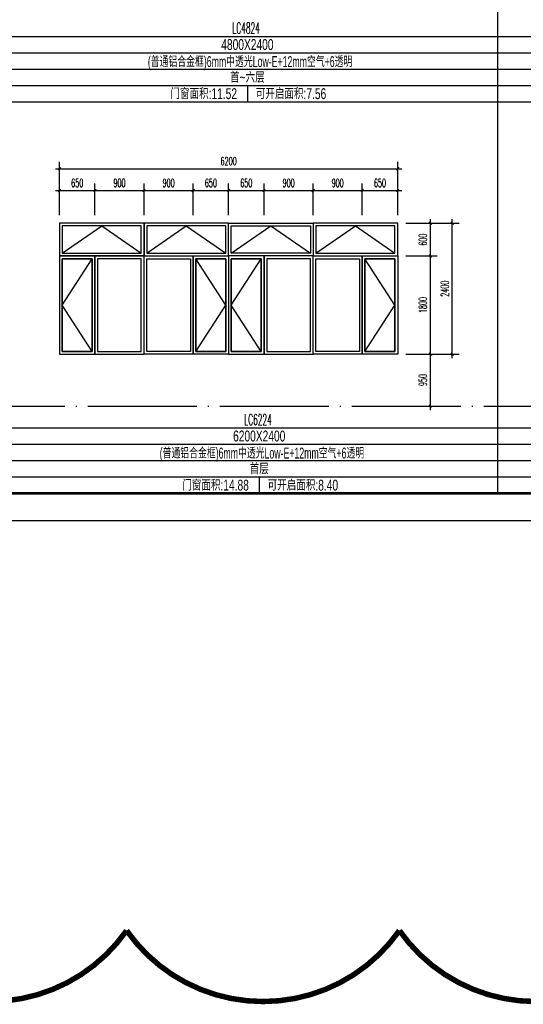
# Model space of a CAD drawing. Extents: x 1779708 to 7299578, y -1121471 to 88434.
# Tile 802 of 1056: x 6622236 to 6631467, y -1057255 to -1039209. Entities that reach past the tile are written whole.
import ezdxf
from ezdxf.enums import TextEntityAlignment as Align

# ---------------------------------------------------------------- set-up
doc = ezdxf.new("R2010")
doc.units = 0
doc.header["$LTSCALE"] = 1000
doc.header["$MEASUREMENT"] = 0
doc.linetypes.add('DOTE', pattern=[2.42, 2, -0.2, 0.02, -0.2])
doc.layers.get('0').update_dxf_attribs({"linetype": 'CONTINUOUS'})
doc.layers.get('Defpoints').update_dxf_attribs({"linetype": 'CONTINUOUS'})
for name, color, linetype in [('DOTE', 1, 'DOTE'), ('NONE', 7, 'CONTINUOUS'), ('PUB_DIM', 3, 'CONTINUOUS'), ('PUB_TAB', 7, 'CONTINUOUS'), ('PUB_TEXT', 7, 'CONTINUOUS'), ('PUB_TITLE', 4, 'CONTINUOUS'), ('WINDOW', 2, 'CONTINUOUS'), ('修改', 6, 'CONTINUOUS'), ('可见线', 6, 'CONTINUOUS'), ('立面细线', 114, 'CONTINUOUS')]:
    doc.layers.add(name, color=color, linetype=linetype)
doc.styles.add('_TCH_DIM_T3', font='SIMPLEX.shx', dxfattribs={"width": 0.494118, "bigfont": 'GBCBIG.shx'})
doc.styles.add('dim_font', font='SIMPLEX.shx', dxfattribs={"width": 0.8})
doc.styles.add('华正字体', font='huazheng.shx', dxfattribs={"width": 0.7, "bigfont": 'hztxt.shx'})
doc.dimstyles.new('_TCH_ARCH&&50', dxfattribs={"dimtxt": 148.75, "dimasz": 50, "dimexe": 125, "dimexo": 150, "dimgap": 63.125, "dimtad": 1, "dimdec": 0, "dimzin": 0, "dimdsep": 46, "dimtxsty": '_TCH_DIM_T3', "dimblk": 'ARCHTICK', "dimcen": 0.09, "dimdle": 75, "dimclrt": 7, "dimazin": 2, "dimtfac": 1, "dimtdec": 0, "dimtix": 1, "dimtmove": 2, "dimatfit": 3, "dimfxl": 250, "dimtolj": 1, "dimtzin": 0, "dimarcsym": 0})

# ---------------------------------------------------------------- blocks, each defined once
blk = doc.blocks.new('A$C3D8761CE')
at = {"layer": 'PUB_TITLE'}
blk.add_lwpolyline([(0, 0), (84100, 0), (84100, 59400), (0, 59400)], close=True, dxfattribs=at)
at = {"layer": 'PUB_TITLE', "const_width": 100}
blk.add_lwpolyline([(2500, 1000), (83100, 1000), (83100, 58400), (2500, 58400)], close=True, dxfattribs=at)
blk = doc.blocks.new('_ArchTick')
at = {"color": 0, "linetype": 'ByBlock', "const_width": 0.4}
blk.add_lwpolyline([(-0.5, -0.5), (0.5, 0.5)], dxfattribs=at)
blk = doc.blocks.new('*D4134')
at = {"layer": 'Defpoints', "color": 0, "transparency": 16777216}
for p in [(6629165, -1042940), (6629765, -1042940), (6629165, -1043540)]:
    blk.add_point(p, dxfattribs=at)
at = {"layer": 'PUB_DIM', "color": 0, "lineweight": -2, "transparency": 16777216}
for p, q in [((6629765, -1043615), (6629765, -1042865)), ((6629315, -1042940), (6629890, -1042940)), ((6629315, -1043540), (6629890, -1043540))]:
    blk.add_line(p, q, dxfattribs=at)
at = {"layer": 'PUB_DIM', "color": 0, "lineweight": -2, "transparency": 16777216, "xscale": 50, "yscale": 50, "zscale": 50}
for p, rotation in [((6629765, -1042940), 90), ((6629765, -1043540), 270)]:
    blk.add_blockref('_ArchTick', p, dxfattribs=dict(at, rotation=rotation))
at = {"layer": 'PUB_DIM', "color": 7, "transparency": 16777216, "insert": (6629627, -1043240), "char_height": 148.8, "attachment_point": 5, "rotation": 90, "style": '_TCH_DIM_T3'}
blk.add_mtext('\\A1;600', dxfattribs=at)
blk = doc.blocks.new('*D4135')
at = {"layer": 'Defpoints', "color": 0, "transparency": 16777216}
for p in [(6629165, -1043540), (6629765, -1043540), (6629165, -1045340)]:
    blk.add_point(p, dxfattribs=at)
at = {"layer": 'PUB_DIM', "color": 0, "lineweight": -2, "transparency": 16777216}
for p, q in [((6629315, -1043540), (6629890, -1043540)), ((6629765, -1045415), (6629765, -1043465)), ((6629315, -1045340), (6629890, -1045340))]:
    blk.add_line(p, q, dxfattribs=at)
at = {"layer": 'PUB_DIM', "color": 0, "lineweight": -2, "transparency": 16777216, "xscale": 50, "yscale": 50, "zscale": 50}
for p, rotation in [((6629765, -1043540), 90), ((6629765, -1045340), 270)]:
    blk.add_blockref('_ArchTick', p, dxfattribs=dict(at, rotation=rotation))
at = {"layer": 'PUB_DIM', "color": 7, "transparency": 16777216, "insert": (6629627, -1044440), "char_height": 148.8, "attachment_point": 5, "rotation": 90, "style": '_TCH_DIM_T3'}
blk.add_mtext('\\A1;1800', dxfattribs=at)
blk = doc.blocks.new('*D4136')
at = {"layer": 'Defpoints', "color": 0, "transparency": 16777216}
for p in [(6629165, -1045340), (6629765, -1045340), (6629165, -1046290)]:
    blk.add_point(p, dxfattribs=at)
at = {"layer": 'PUB_DIM', "color": 0, "lineweight": -2, "transparency": 16777216}
for p, q in [((6629315, -1045340), (6629890, -1045340)), ((6629765, -1046365), (6629765, -1045265)), ((6629315, -1046290), (6629890, -1046290))]:
    blk.add_line(p, q, dxfattribs=at)
at = {"layer": 'PUB_DIM', "color": 0, "lineweight": -2, "transparency": 16777216, "xscale": 50, "yscale": 50, "zscale": 50}
for p, rotation in [((6629765, -1045340), 90), ((6629765, -1046290), 270)]:
    blk.add_blockref('_ArchTick', p, dxfattribs=dict(at, rotation=rotation))
at = {"layer": 'PUB_DIM', "color": 7, "transparency": 16777216, "insert": (6629627, -1045815), "char_height": 148.8, "attachment_point": 5, "rotation": 90, "style": '_TCH_DIM_T3'}
blk.add_mtext('\\A1;950', dxfattribs=at)
blk = doc.blocks.new('*D4137')
at = {"layer": 'Defpoints', "color": 0, "transparency": 16777216}
for p in [(6623615, -1042339), (6622965, -1042940), (6623615, -1042940)]:
    blk.add_point(p, dxfattribs=at)
at = {"layer": 'PUB_DIM', "color": 0, "lineweight": -2, "transparency": 16777216}
for p, q in [((6622890, -1042339), (6623690, -1042339)), ((6622965, -1042790), (6622965, -1042214)), ((6623615, -1042790), (6623615, -1042214))]:
    blk.add_line(p, q, dxfattribs=at)
at = {"layer": 'PUB_DIM', "color": 0, "lineweight": -2, "transparency": 16777216, "xscale": 50, "yscale": 50, "zscale": 50, "rotation": 180}
blk.add_blockref('_ArchTick', (6622965, -1042339), dxfattribs=at)
at = {"layer": 'PUB_DIM', "color": 0, "lineweight": -2, "transparency": 16777216, "xscale": 50, "yscale": 50, "zscale": 50}
blk.add_blockref('_ArchTick', (6623615, -1042339), dxfattribs=at)
at = {"layer": 'PUB_DIM', "color": 7, "transparency": 16777216, "insert": (6623290, -1042202), "char_height": 148.8, "attachment_point": 5, "style": '_TCH_DIM_T3'}
blk.add_mtext('\\A1;650', dxfattribs=at)
blk = doc.blocks.new('*D4138')
at = {"layer": 'Defpoints', "color": 0, "transparency": 16777216}
for p in [(6624515, -1042339), (6623615, -1042940), (6624515, -1042940)]:
    blk.add_point(p, dxfattribs=at)
at = {"layer": 'PUB_DIM', "color": 0, "lineweight": -2, "transparency": 16777216}
for p, q in [((6623540, -1042339), (6624590, -1042339)), ((6623615, -1042790), (6623615, -1042214)), ((6624515, -1042790), (6624515, -1042214))]:
    blk.add_line(p, q, dxfattribs=at)
at = {"layer": 'PUB_DIM', "color": 0, "lineweight": -2, "transparency": 16777216, "xscale": 50, "yscale": 50, "zscale": 50, "rotation": 180}
blk.add_blockref('_ArchTick', (6623615, -1042339), dxfattribs=at)
at = {"layer": 'PUB_DIM', "color": 0, "lineweight": -2, "transparency": 16777216, "xscale": 50, "yscale": 50, "zscale": 50}
blk.add_blockref('_ArchTick', (6624515, -1042339), dxfattribs=at)
at = {"layer": 'PUB_DIM', "color": 7, "transparency": 16777216, "insert": (6624065, -1042202), "char_height": 148.8, "attachment_point": 5, "style": '_TCH_DIM_T3'}
blk.add_mtext('\\A1;900', dxfattribs=at)
blk = doc.blocks.new('*D4139')
at = {"layer": 'Defpoints', "color": 0, "transparency": 16777216}
for p in [(6625415, -1042339), (6624515, -1042940), (6625415, -1042940)]:
    blk.add_point(p, dxfattribs=at)
at = {"layer": 'PUB_DIM', "color": 0, "lineweight": -2, "transparency": 16777216}
for p, q in [((6624440, -1042339), (6625490, -1042339)), ((6624515, -1042790), (6624515, -1042214)), ((6625415, -1042790), (6625415, -1042214))]:
    blk.add_line(p, q, dxfattribs=at)
at = {"layer": 'PUB_DIM', "color": 0, "lineweight": -2, "transparency": 16777216, "xscale": 50, "yscale": 50, "zscale": 50, "rotation": 180}
blk.add_blockref('_ArchTick', (6624515, -1042339), dxfattribs=at)
at = {"layer": 'PUB_DIM', "color": 0, "lineweight": -2, "transparency": 16777216, "xscale": 50, "yscale": 50, "zscale": 50}
blk.add_blockref('_ArchTick', (6625415, -1042339), dxfattribs=at)
at = {"layer": 'PUB_DIM', "color": 7, "transparency": 16777216, "insert": (6624965, -1042202), "char_height": 148.8, "attachment_point": 5, "style": '_TCH_DIM_T3'}
blk.add_mtext('\\A1;900', dxfattribs=at)
blk = doc.blocks.new('*D4140')
at = {"layer": 'Defpoints', "color": 0, "transparency": 16777216}
for p in [(6626065, -1042339), (6625415, -1042940), (6626065, -1042940)]:
    blk.add_point(p, dxfattribs=at)
at = {"layer": 'PUB_DIM', "color": 0, "lineweight": -2, "transparency": 16777216}
for p, q in [((6625340, -1042339), (6626140, -1042339)), ((6625415, -1042790), (6625415, -1042214)), ((6626065, -1042790), (6626065, -1042214))]:
    blk.add_line(p, q, dxfattribs=at)
at = {"layer": 'PUB_DIM', "color": 0, "lineweight": -2, "transparency": 16777216, "xscale": 50, "yscale": 50, "zscale": 50, "rotation": 180}
blk.add_blockref('_ArchTick', (6625415, -1042339), dxfattribs=at)
at = {"layer": 'PUB_DIM', "color": 0, "lineweight": -2, "transparency": 16777216, "xscale": 50, "yscale": 50, "zscale": 50}
blk.add_blockref('_ArchTick', (6626065, -1042339), dxfattribs=at)
at = {"layer": 'PUB_DIM', "color": 7, "transparency": 16777216, "insert": (6625740, -1042202), "char_height": 148.8, "attachment_point": 5, "style": '_TCH_DIM_T3'}
blk.add_mtext('\\A1;650', dxfattribs=at)
blk = doc.blocks.new('*D4141')
at = {"layer": 'Defpoints', "color": 0, "transparency": 16777216}
for p in [(6626715, -1042339), (6626065, -1042940), (6626715, -1042940)]:
    blk.add_point(p, dxfattribs=at)
at = {"layer": 'PUB_DIM', "color": 0, "lineweight": -2, "transparency": 16777216}
for p, q in [((6625990, -1042339), (6626790, -1042339)), ((6626065, -1042790), (6626065, -1042214)), ((6626715, -1042790), (6626715, -1042214))]:
    blk.add_line(p, q, dxfattribs=at)
at = {"layer": 'PUB_DIM', "color": 0, "lineweight": -2, "transparency": 16777216, "xscale": 50, "yscale": 50, "zscale": 50, "rotation": 180}
blk.add_blockref('_ArchTick', (6626065, -1042339), dxfattribs=at)
at = {"layer": 'PUB_DIM', "color": 0, "lineweight": -2, "transparency": 16777216, "xscale": 50, "yscale": 50, "zscale": 50}
blk.add_blockref('_ArchTick', (6626715, -1042339), dxfattribs=at)
at = {"layer": 'PUB_DIM', "color": 7, "transparency": 16777216, "insert": (6626390, -1042202), "char_height": 148.8, "attachment_point": 5, "style": '_TCH_DIM_T3'}
blk.add_mtext('\\A1;650', dxfattribs=at)
blk = doc.blocks.new('*D4142')
at = {"layer": 'Defpoints', "color": 0, "transparency": 16777216}
for p in [(6627615, -1042339), (6626715, -1042940), (6627615, -1042940)]:
    blk.add_point(p, dxfattribs=at)
at = {"layer": 'PUB_DIM', "color": 0, "lineweight": -2, "transparency": 16777216}
for p, q in [((6626640, -1042339), (6627690, -1042339)), ((6626715, -1042790), (6626715, -1042214)), ((6627615, -1042790), (6627615, -1042214))]:
    blk.add_line(p, q, dxfattribs=at)
at = {"layer": 'PUB_DIM', "color": 0, "lineweight": -2, "transparency": 16777216, "xscale": 50, "yscale": 50, "zscale": 50, "rotation": 180}
blk.add_blockref('_ArchTick', (6626715, -1042339), dxfattribs=at)
at = {"layer": 'PUB_DIM', "color": 0, "lineweight": -2, "transparency": 16777216, "xscale": 50, "yscale": 50, "zscale": 50}
blk.add_blockref('_ArchTick', (6627615, -1042339), dxfattribs=at)
at = {"layer": 'PUB_DIM', "color": 7, "transparency": 16777216, "insert": (6627165, -1042202), "char_height": 148.8, "attachment_point": 5, "style": '_TCH_DIM_T3'}
blk.add_mtext('\\A1;900', dxfattribs=at)
blk = doc.blocks.new('*D4143')
at = {"layer": 'Defpoints', "color": 0, "transparency": 16777216}
for p in [(6628515, -1042339), (6627615, -1042940), (6628515, -1042940)]:
    blk.add_point(p, dxfattribs=at)
at = {"layer": 'PUB_DIM', "color": 0, "lineweight": -2, "transparency": 16777216}
for p, q in [((6627540, -1042339), (6628590, -1042339)), ((6627615, -1042790), (6627615, -1042214)), ((6628515, -1042790), (6628515, -1042214))]:
    blk.add_line(p, q, dxfattribs=at)
at = {"layer": 'PUB_DIM', "color": 0, "lineweight": -2, "transparency": 16777216, "xscale": 50, "yscale": 50, "zscale": 50, "rotation": 180}
blk.add_blockref('_ArchTick', (6627615, -1042339), dxfattribs=at)
at = {"layer": 'PUB_DIM', "color": 0, "lineweight": -2, "transparency": 16777216, "xscale": 50, "yscale": 50, "zscale": 50}
blk.add_blockref('_ArchTick', (6628515, -1042339), dxfattribs=at)
at = {"layer": 'PUB_DIM', "color": 7, "transparency": 16777216, "insert": (6628065, -1042202), "char_height": 148.8, "attachment_point": 5, "style": '_TCH_DIM_T3'}
blk.add_mtext('\\A1;900', dxfattribs=at)
blk = doc.blocks.new('*D4144')
at = {"layer": 'Defpoints', "color": 0, "transparency": 16777216}
for p in [(6629165, -1042339), (6628515, -1042940), (6629165, -1042940)]:
    blk.add_point(p, dxfattribs=at)
at = {"layer": 'PUB_DIM', "color": 0, "lineweight": -2, "transparency": 16777216}
for p, q in [((6628440, -1042339), (6629240, -1042339)), ((6628515, -1042790), (6628515, -1042214)), ((6629165, -1042790), (6629165, -1042214))]:
    blk.add_line(p, q, dxfattribs=at)
at = {"layer": 'PUB_DIM', "color": 0, "lineweight": -2, "transparency": 16777216, "xscale": 50, "yscale": 50, "zscale": 50, "rotation": 180}
blk.add_blockref('_ArchTick', (6628515, -1042339), dxfattribs=at)
at = {"layer": 'PUB_DIM', "color": 0, "lineweight": -2, "transparency": 16777216, "xscale": 50, "yscale": 50, "zscale": 50}
blk.add_blockref('_ArchTick', (6629165, -1042339), dxfattribs=at)
at = {"layer": 'PUB_DIM', "color": 7, "transparency": 16777216, "insert": (6628840, -1042202), "char_height": 148.8, "attachment_point": 5, "style": '_TCH_DIM_T3'}
blk.add_mtext('\\A1;650', dxfattribs=at)
blk = doc.blocks.new('*D4145')
at = {"layer": 'Defpoints', "color": 0, "transparency": 16777216}
for p in [(6629165, -1041940), (6622965, -1042790), (6629165, -1042790)]:
    blk.add_point(p, dxfattribs=at)
at = {"layer": 'PUB_DIM', "color": 0, "lineweight": -2, "transparency": 16777216}
for p, q in [((6622890, -1041940), (6629240, -1041940)), ((6622965, -1042640), (6622965, -1041815)), ((6629165, -1042640), (6629165, -1041815))]:
    blk.add_line(p, q, dxfattribs=at)
at = {"layer": 'PUB_DIM', "color": 0, "lineweight": -2, "transparency": 16777216, "xscale": 50, "yscale": 50, "zscale": 50, "rotation": 180}
blk.add_blockref('_ArchTick', (6622965, -1041940), dxfattribs=at)
at = {"layer": 'PUB_DIM', "color": 0, "lineweight": -2, "transparency": 16777216, "xscale": 50, "yscale": 50, "zscale": 50}
blk.add_blockref('_ArchTick', (6629165, -1041940), dxfattribs=at)
at = {"layer": 'PUB_DIM', "color": 7, "transparency": 16777216, "insert": (6626065, -1041802), "char_height": 148.8, "attachment_point": 5, "style": '_TCH_DIM_T3'}
blk.add_mtext('\\A1;6200', dxfattribs=at)
blk = doc.blocks.new('*D4146')
at = {"layer": 'Defpoints', "color": 0, "transparency": 16777216}
for p in [(6629315, -1042940), (6630165, -1042940), (6629315, -1045340)]:
    blk.add_point(p, dxfattribs=at)
at = {"layer": 'PUB_DIM', "color": 0, "lineweight": -2, "transparency": 16777216}
for p, q in [((6630165, -1045415), (6630165, -1042865)), ((6629465, -1042940), (6630290, -1042940)), ((6629465, -1045340), (6630290, -1045340))]:
    blk.add_line(p, q, dxfattribs=at)
at = {"layer": 'PUB_DIM', "color": 0, "lineweight": -2, "transparency": 16777216, "xscale": 50, "yscale": 50, "zscale": 50}
for p, rotation in [((6630165, -1042940), 90), ((6630165, -1045340), 270)]:
    blk.add_blockref('_ArchTick', p, dxfattribs=dict(at, rotation=rotation))
at = {"layer": 'PUB_DIM', "color": 7, "transparency": 16777216, "insert": (6630028, -1044140), "char_height": 148.8, "attachment_point": 5, "rotation": 90, "style": '_TCH_DIM_T3'}
blk.add_mtext('\\A1;2400', dxfattribs=at)

msp = doc.modelspace()

# ---------------------------------------------------------------- linework, layer by layer
at = {"layer": 'DOTE'}
msp.add_line((6604123.1, -1046289.7), (6640023.1, -1046289.7), dxfattribs=at)
at = {"layer": 'PUB_TAB'}
for p, q in [((6630995.8, -1033539.7), (6630995.8, -1047889.7)), ((6603223.1, -1039514.7), (6640023.1, -1039514.7)), ((6603223.1, -1039814.7), (6640023.1, -1039814.7)), ((6603223.1, -1040114.7), (6640023.1, -1040114.7)), ((6603223.1, -1040414.7), (6640023.1, -1040414.7)), ((6626409.3, -1040414.7), (6626409.3, -1040714.7)), ((6603223.1, -1040714.7), (6640023.1, -1040714.7)), ((6603223.1, -1046689.7), (6640023.1, -1046689.7)), ((6603223.1, -1046989.7), (6640023.1, -1046989.7)), ((6603223.1, -1047289.7), (6640023.1, -1047289.7)), ((6603223.1, -1047589.7), (6640023.1, -1047589.7)), ((6626626.3, -1047589.7), (6626626.3, -1047889.7)), ((6603223.1, -1047889.7), (6640023.1, -1047889.7)), ((6603223.1, -1047889.7), (6640023.1, -1047889.7))]:
    msp.add_line(p, q, dxfattribs=at)
at = {"layer": 'WINDOW'}
for points in [[(6622964.6, -1043539.7), (6624514.6, -1043539.7), (6624514.6, -1042939.7), (6622964.6, -1042939.7)], [(6624514.6, -1043539.7), (6626064.6, -1043539.7), (6626064.6, -1042939.7), (6624514.6, -1042939.7)], [(6626064.6, -1042939.7), (6627614.6, -1042939.7), (6627614.6, -1043539.7), (6626064.6, -1043539.7)], [(6627614.6, -1043539.7), (6629164.6, -1043539.7), (6629164.6, -1042939.7), (6627614.6, -1042939.7)], [(6622964.6, -1045339.7), (6623614.6, -1045339.7), (6623614.6, -1043539.7), (6622964.6, -1043539.7)], [(6623614.6, -1045339.7), (6624514.6, -1045339.7), (6624514.6, -1043539.7), (6623614.6, -1043539.7)], [(6625414.6, -1045339.7), (6624514.6, -1045339.7), (6624514.6, -1043539.7), (6625414.6, -1043539.7)], [(6626064.6, -1045339.7), (6625414.6, -1045339.7), (6625414.6, -1043539.7), (6626064.6, -1043539.7)], [(6626064.6, -1045339.7), (6626714.6, -1045339.7), (6626714.6, -1043539.7), (6626064.6, -1043539.7)], [(6626714.6, -1045339.7), (6627614.6, -1045339.7), (6627614.6, -1043539.7), (6626714.6, -1043539.7)], [(6628514.6, -1045339.7), (6627614.6, -1045339.7), (6627614.6, -1043539.7), (6628514.6, -1043539.7)], [(6629164.6, -1045339.7), (6628514.6, -1045339.7), (6628514.6, -1043539.7), (6629164.6, -1043539.7)]]:
    msp.add_lwpolyline(points, close=True, dxfattribs=at)
at = {"layer": '修改', "const_width": 100}
msp.add_lwpolyline([(6644195.9, -1055903.1, -0.5205671), (6639195.9, -1055903.1, -0.5205671), (6634195.9, -1055903.1, -0.5205671), (6629195.9, -1055903.1, -0.5205671), (6624195.9, -1055903.1, -0.5205671), (6619195.9, -1055903.1, -0.5205671), (6614195.9, -1055903.1, -0.5205671), (6609195.9, -1055903.1, -0.5205671), (6604195.9, -1055903.1, -0.5205671), (6599195.9, -1055903.1, -0.5205671)], format="xyb", dxfattribs=at)
at = {"layer": '立面细线'}
for points in [[(6623014.6, -1043489.7), (6624464.6, -1043489.7), (6624464.6, -1042989.7), (6623014.6, -1042989.7)], [(6624564.6, -1043489.7), (6626014.6, -1043489.7), (6626014.6, -1042989.7), (6624564.6, -1042989.7)], [(6626114.6, -1042989.7), (6627564.6, -1042989.7), (6627564.6, -1043489.7), (6626114.6, -1043489.7)], [(6627664.6, -1043489.7), (6629114.6, -1043489.7), (6629114.6, -1042989.7), (6627664.6, -1042989.7)], [(6623014.6, -1045289.7), (6623564.6, -1045289.7), (6623564.6, -1043589.7), (6623014.6, -1043589.7)], [(6623664.6, -1045289.7), (6624464.6, -1045289.7), (6624464.6, -1043589.7), (6623664.6, -1043589.7)], [(6625364.6, -1045289.7), (6624564.6, -1045289.7), (6624564.6, -1043589.7), (6625364.6, -1043589.7)], [(6626014.6, -1045289.7), (6625464.6, -1045289.7), (6625464.6, -1043589.7), (6626014.6, -1043589.7)], [(6626114.6, -1045289.7), (6626664.6, -1045289.7), (6626664.6, -1043589.7), (6626114.6, -1043589.7)], [(6626764.6, -1045289.7), (6627564.6, -1045289.7), (6627564.6, -1043589.7), (6626764.6, -1043589.7)], [(6628464.6, -1045289.7), (6627664.6, -1045289.7), (6627664.6, -1043589.7), (6628464.6, -1043589.7)], [(6629114.6, -1045289.7), (6628564.6, -1045289.7), (6628564.6, -1043589.7), (6629114.6, -1043589.7)]]:
    msp.add_lwpolyline(points, close=True, dxfattribs=at)
for points in [[(6623014.6, -1043489.7), (6623739.6, -1042989.7), (6624464.6, -1043489.7)], [(6624564.6, -1043489.7), (6625289.6, -1042989.7), (6626014.6, -1043489.7)], [(6626114.6, -1043489.7), (6626839.6, -1042989.7), (6627564.6, -1043489.7)], [(6627664.6, -1043489.7), (6628389.6, -1042989.7), (6629114.6, -1043489.7)], [(6623564.6, -1045289.7), (6623014.6, -1045289.7), (6623014.6, -1043589.7), (6623564.6, -1043589.7), (6623564.6, -1045289.7), (6623014.6, -1044439.7), (6623564.6, -1043589.7)], [(6625464.6, -1045289.7), (6626014.6, -1045289.7), (6626014.6, -1043589.7), (6625464.6, -1043589.7), (6625464.6, -1045289.7), (6626014.6, -1044439.7), (6625464.6, -1043589.7)], [(6626664.6, -1045289.7), (6626114.6, -1045289.7), (6626114.6, -1043589.7), (6626664.6, -1043589.7), (6626664.6, -1045289.7), (6626114.6, -1044439.7), (6626664.6, -1043589.7)], [(6628564.6, -1045289.7), (6629114.6, -1045289.7), (6629114.6, -1043589.7), (6628564.6, -1043589.7), (6628564.6, -1045289.7), (6629114.6, -1044439.7), (6628564.6, -1043589.7)]]:
    msp.add_lwpolyline(points, dxfattribs=at)

# ---------------------------------------------------------------- block references
at = {"layer": '可见线', "xscale": 0.5, "yscale": 0.5, "zscale": 0.5}
msp.add_blockref('A$C3D8761CE', (6601973.1, -1048389.7), dxfattribs=at)

# ---------------------------------------------------------------- texts
at = {"layer": 'NONE', "style": 'dim_font', "width": 0.5}
for s, p in [('LC4824', (6626133.8, -1039463.4)), ('LC6224', (6626350.9, -1046638.4))]:
    msp.add_text(s, height=200, dxfattribs=at).set_placement(p)
at = {"layer": 'PUB_TAB', "style": '华正字体', "width": 0.7}
for s, p in [('4800X2400', (6626409.3, -1039764.7)), ('首~六层', (6626409.3, -1040364.7)), ('门窗面积:11.52', (6625609.3, -1040664.7)), ('可开启面积:7.56', (6627209.3, -1040664.7)), ('6200X2400', (6626626.3, -1046939.7)), ('首层', (6626626.3, -1047539.7)), ('门窗面积:14.88', (6625826.3, -1047839.7)), ('可开启面积:8.40', (6627426.3, -1047839.7))]:
    msp.add_text(s, height=200, dxfattribs=at).set_placement(p, align=Align.CENTER)
at = {"layer": 'PUB_TEXT', "style": '华正字体', "width": 0.6}
for p in [(6626458.9, -1040077.2), (6626675.9, -1047252.2)]:
    msp.add_text('(普通铝合金框)6mm中透光Low-E+12mm空气+6透明', height=200, dxfattribs=at).set_placement(p, align=Align.CENTER)

# ---------------------------------------------------------------- dimensions: what is measured, and where the dimension line sits
at = {"layer": 'PUB_DIM'}
for p1, p2, distance, picture, middle in [((6622964.6, -1042789.7), (6629164.6, -1042789.7), 849.9, '*D4145', (6626064.6, -1041802.2)), ((6622964.6, -1042939.7), (6623614.6, -1042939.7), 600.4, '*D4137', (6623289.6, -1042201.8)), ((6623614.6, -1042939.7), (6624514.6, -1042939.7), 600.4, '*D4138', (6624064.6, -1042201.8)), ((6624514.6, -1042939.7), (6625414.6, -1042939.7), 600.4, '*D4139', (6624964.6, -1042201.8)), ((6625414.6, -1042939.7), (6626064.6, -1042939.7), 600.4, '*D4140', (6625739.6, -1042201.8)), ((6626064.6, -1042939.7), (6626714.6, -1042939.7), 600.4, '*D4141', (6626389.6, -1042201.8)), ((6626714.6, -1042939.7), (6627614.6, -1042939.7), 600.4, '*D4142', (6627164.6, -1042201.8)), ((6627614.6, -1042939.7), (6628514.6, -1042939.7), 600.4, '*D4143', (6628064.6, -1042201.8)), ((6628514.6, -1042939.7), (6629164.6, -1042939.7), 600.4, '*D4144', (6628839.6, -1042201.8)), ((6629164.6, -1043539.7), (6629164.6, -1042939.7), -600.3, '*D4134', (6629627.4, -1043239.7)), ((6629314.6, -1045339.7), (6629314.6, -1042939.7), -850.5, '*D4146', (6630027.6, -1044139.7)), ((6629164.6, -1045339.7), (6629164.6, -1043539.7), -600.3, '*D4135', (6629627.4, -1044439.7)), ((6629164.6, -1046289.7), (6629164.6, -1045339.7), -600.3, '*D4136', (6629627.4, -1045814.7))]:
    dim = msp.add_aligned_dim(p1=p1, p2=p2, distance=distance, dimstyle='_TCH_ARCH&&50', dxfattribs=at)
    dim.commit()
    dim.dimension.update_dxf_attribs({"geometry": picture, "text_midpoint": middle})

doc.saveas('drawing.dxf')
